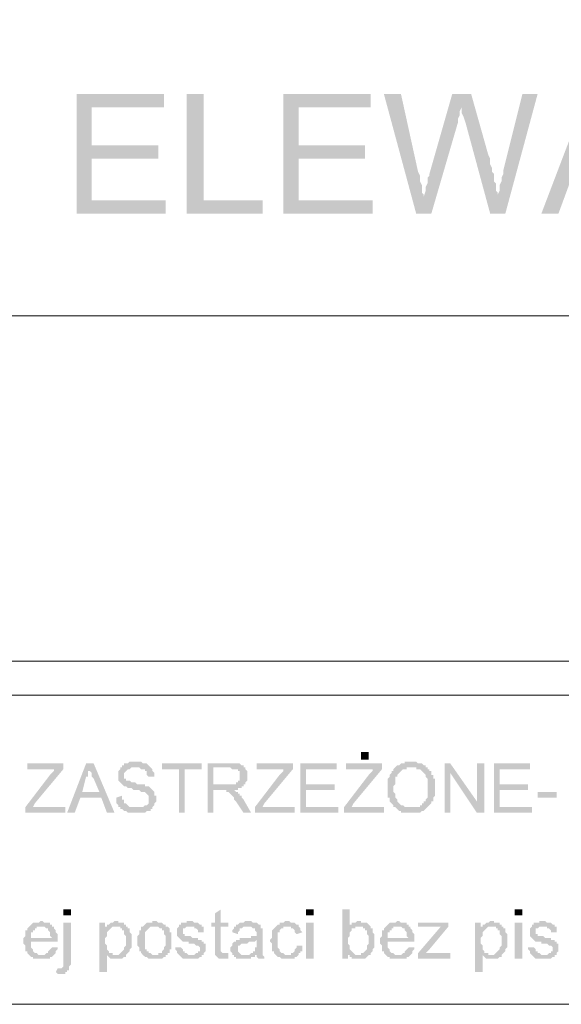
# Model space of a CAD drawing. Header units: millimetres. Extents: x -14047 to 49934, y -21523 to 14989.
# Tile 424 of 580: x 22576 to 22697, y 11552 to 11772. Entities that reach past the tile are written whole.
import ezdxf

# ---------------------------------------------------------------- set-up
doc = ezdxf.new("R2010")
doc.units = ezdxf.units.MM
doc.layers.add('C00-00-00', color=7, linetype='Continuous')

msp = doc.modelspace()

# ---------------------------------------------------------------- hatches: boundary and pattern name
at = {"layer": 'C00-00-00'}
h = msp.add_hatch(color=256, dxfattribs=at)
h.dxf.hatch_style = 2
h.paths.add_polyline_path([(22608.183, 11755.508), (22588.71, 11755.508), (22588.71, 11728.838), (22608.606, 11728.838), (22608.606, 11731.801), (22592.096, 11731.801), (22592.096, 11741.114), (22606.913, 11741.114), (22606.913, 11744.078), (22592.096, 11744.078), (22592.096, 11752.544), (22608.183, 11752.544)])
h = msp.add_hatch(color=256, dxfattribs=at)
h.dxf.hatch_style = 2
h.paths.add_polyline_path([(22617.073, 11755.508), (22613.263, 11755.508), (22613.263, 11728.838), (22630.196, 11728.838), (22630.196, 11731.801), (22617.073, 11731.801)])
h = msp.add_hatch(color=256, dxfattribs=at)
h.dxf.hatch_style = 2
h.paths.add_polyline_path([(22654.326, 11755.508), (22634.853, 11755.508), (22634.853, 11728.838), (22654.75, 11728.838), (22654.75, 11731.801), (22638.24, 11731.801), (22638.24, 11741.114), (22653.056, 11741.114), (22653.056, 11744.078), (22638.24, 11744.078), (22638.24, 11752.544), (22654.326, 11752.544)])
h = msp.add_hatch(color=256, dxfattribs=at)
h.dxf.hatch_style = 2
h.paths.add_polyline_path([(22661.1, 11755.508), (22657.29, 11755.508), (22664.486, 11728.838), (22666.18, 11732.648), (22666.18, 11733.071), (22665.756, 11733.494), (22665.756, 11735.188), (22665.333, 11736.034), (22665.333, 11737.304), (22664.91, 11738.151)])
h = msp.add_hatch(color=256, dxfattribs=at)
h.dxf.hatch_style = 2
h.paths.add_polyline_path([(22676.763, 11755.508), (22672.53, 11755.508), (22667.45, 11737.728), (22667.45, 11737.304), (22667.026, 11736.881), (22667.026, 11735.611), (22666.603, 11734.764), (22666.603, 11733.918), (22666.18, 11732.648), (22664.486, 11728.838), (22667.873, 11728.838), (22673.8, 11749.158), (22673.8, 11750.004), (22674.223, 11750.851), (22674.223, 11751.698), (22674.646, 11752.544)])
h = msp.add_hatch(color=256, dxfattribs=at)
h.dxf.hatch_style = 2
h.paths.add_polyline_path([(22676.763, 11755.508), (22674.646, 11752.544), (22674.646, 11751.274), (22675.07, 11750.428), (22675.493, 11749.158), (22680.996, 11728.838), (22682.69, 11732.648), (22682.69, 11733.494), (22682.266, 11733.918), (22682.266, 11735.611), (22681.843, 11736.034), (22681.843, 11737.728), (22681.42, 11738.151), (22681.42, 11738.998), (22680.996, 11739.844), (22680.996, 11741.114), (22680.573, 11741.961)])
h = msp.add_hatch(color=256, dxfattribs=at)
h.dxf.hatch_style = 2
h.paths.add_polyline_path([(22691.58, 11755.508), (22688.193, 11755.508), (22683.96, 11738.574), (22683.96, 11737.728), (22683.536, 11736.881), (22683.536, 11736.034), (22683.113, 11735.188), (22683.113, 11733.918), (22682.69, 11733.071), (22682.69, 11732.648), (22680.996, 11728.838), (22684.383, 11728.838)])
h = msp.add_hatch(color=256, dxfattribs=at)
h.dxf.hatch_style = 2
h.paths.add_polyline_path([(22706.396, 11755.508), (22702.586, 11755.508), (22692.426, 11728.838), (22696.236, 11728.838), (22699.2, 11736.881), (22710.206, 11736.881), (22700.046, 11739.844), (22703.01, 11747.888), (22703.433, 11748.311), (22703.433, 11749.158), (22703.856, 11750.004), (22703.856, 11750.851), (22704.28, 11751.274), (22704.28, 11752.968)])
h = msp.add_hatch(color=256, dxfattribs=at)
h.dxf.hatch_style = 2
h.paths.add_polyline_path([(22652.21, 11608.611), (22652.21, 11606.918), (22653.903, 11606.918), (22653.903, 11608.611)])
h = msp.add_hatch(color=256, dxfattribs=at)
h.dxf.hatch_style = 2
h.paths.add_polyline_path([(22601.833, 11606.494), (22600.563, 11606.494), (22600.14, 11606.071), (22599.293, 11606.071), (22599.293, 11605.648), (22598.87, 11605.648), (22598.87, 11605.224), (22598.446, 11605.224), (22598.446, 11604.801), (22598.023, 11604.378), (22598.023, 11603.531), (22598.023, 11602.684), (22598.023, 11602.261), (22598.446, 11601.838), (22598.87, 11601.414), (22599.293, 11600.991), (22599.716, 11600.991), (22600.14, 11600.568), (22600.986, 11600.568), (22601.41, 11600.144), (22602.68, 11600.144), (22603.103, 11599.721), (22603.95, 11599.721), (22604.373, 11599.298), (22604.796, 11598.874), (22604.796, 11598.028), (22604.796, 11597.604), (22604.796, 11597.181), (22604.373, 11596.758), (22603.95, 11596.758), (22603.526, 11596.334), (22598.446, 11596.334), (22598.446, 11595.911), (22598.87, 11595.911), (22599.293, 11595.488), (22599.716, 11595.488), (22600.14, 11595.064), (22603.95, 11595.064), (22604.373, 11595.488), (22605.22, 11595.488), (22605.22, 11595.911), (22605.643, 11595.911), (22605.643, 11596.334), (22606.066, 11596.758), (22606.066, 11597.181), (22606.49, 11597.604), (22606.49, 11598.028), (22606.49, 11598.874), (22606.066, 11598.874), (22606.066, 11599.721), (22605.643, 11600.144), (22605.22, 11600.568), (22604.796, 11600.991), (22603.95, 11600.991), (22603.95, 11601.414), (22602.256, 11601.414), (22601.833, 11601.838), (22600.986, 11601.838), (22600.563, 11602.261), (22599.716, 11602.261), (22599.716, 11602.684), (22599.293, 11602.684), (22599.293, 11603.531), (22599.293, 11603.954), (22599.716, 11604.378), (22600.14, 11604.801), (22600.563, 11604.801), (22600.986, 11605.224), (22605.22, 11605.224), (22604.796, 11605.648), (22604.373, 11606.071), (22603.526, 11606.071), (22603.103, 11606.494), (22602.256, 11606.494)])
h = msp.add_hatch(color=256, dxfattribs=at)
h.dxf.hatch_style = 2
h.paths.add_polyline_path([(22663.216, 11606.494), (22661.946, 11606.494), (22661.946, 11606.071), (22661.1, 11606.071), (22660.676, 11605.648), (22660.253, 11605.648), (22659.83, 11605.224), (22664.486, 11605.224), (22664.486, 11604.801), (22665.333, 11604.801), (22665.756, 11604.378), (22666.18, 11603.954), (22666.603, 11603.531), (22666.603, 11603.108), (22667.026, 11602.684), (22667.026, 11601.838), (22667.026, 11600.568), (22667.026, 11598.874), (22667.026, 11598.451), (22666.603, 11598.028), (22666.603, 11597.604), (22666.18, 11597.604), (22666.18, 11597.181), (22665.756, 11597.181), (22665.756, 11596.758), (22665.333, 11596.758), (22665.333, 11596.334), (22663.216, 11596.334), (22660.253, 11595.911), (22660.676, 11595.488), (22661.1, 11595.488), (22661.1, 11595.064), (22665.333, 11595.064), (22665.756, 11595.488), (22666.18, 11595.488), (22666.603, 11595.911), (22667.026, 11596.334), (22667.45, 11596.758), (22667.873, 11597.181), (22667.873, 11597.604), (22668.296, 11597.604), (22668.296, 11598.028), (22668.296, 11598.451), (22668.72, 11598.874), (22668.72, 11600.144), (22668.72, 11600.568), (22668.72, 11601.838), (22668.72, 11602.684), (22668.296, 11602.684), (22668.296, 11603.531), (22667.873, 11603.531), (22667.873, 11604.378), (22667.45, 11604.378), (22667.45, 11604.801), (22667.026, 11604.801), (22667.026, 11605.224), (22666.603, 11605.224), (22666.603, 11605.648), (22666.18, 11605.648), (22665.756, 11606.071), (22664.91, 11606.071), (22664.486, 11606.494), (22663.64, 11606.494)])
h = msp.add_hatch(color=256, dxfattribs=at)
h.dxf.hatch_style = 2
h.paths.add_polyline_path([(22585.746, 11606.071), (22577.703, 11606.071), (22577.703, 11604.801), (22584.053, 11604.801), (22583.63, 11604.801), (22583.63, 11604.378), (22583.206, 11603.954), (22582.783, 11603.531), (22577.28, 11596.334), (22577.28, 11595.064), (22586.17, 11595.064), (22586.17, 11596.334), (22578.973, 11596.334), (22579.396, 11597.181), (22585.746, 11604.801)])
h = msp.add_hatch(color=256, dxfattribs=at)
h.dxf.hatch_style = 2
h.paths.add_polyline_path([(22592.52, 11606.071), (22590.826, 11606.071), (22586.593, 11595.064), (22588.286, 11595.064), (22589.556, 11598.451), (22594.213, 11598.451), (22589.98, 11599.721), (22590.826, 11603.108), (22591.25, 11603.108), (22591.25, 11604.378), (22591.673, 11604.378), (22591.673, 11605.224)])
h = msp.add_hatch(color=256, dxfattribs=at)
h.dxf.hatch_style = 2
h.paths.add_polyline_path([(22592.52, 11606.071), (22591.673, 11605.224), (22591.673, 11604.801), (22591.673, 11604.378), (22592.096, 11603.954), (22592.096, 11603.108), (22592.52, 11602.684), (22593.79, 11599.721), (22589.98, 11599.721), (22594.213, 11598.451), (22595.483, 11595.064), (22597.176, 11595.064)])
h = msp.add_hatch(color=256, dxfattribs=at)
h.dxf.hatch_style = 2
h.paths.add_polyline_path([(22605.22, 11605.224), (22601.833, 11605.224), (22602.68, 11605.224), (22603.103, 11604.801), (22603.95, 11604.801), (22603.95, 11604.378), (22604.373, 11604.378), (22604.373, 11603.531), (22604.796, 11603.108), (22606.066, 11603.108), (22606.066, 11603.954), (22605.643, 11604.378), (22605.643, 11604.801)])
h = msp.add_hatch(color=256, dxfattribs=at)
h.dxf.hatch_style = 2
h.paths.add_polyline_path([(22616.65, 11606.071), (22607.76, 11606.071), (22607.76, 11604.801), (22611.57, 11604.801), (22611.57, 11595.064), (22612.84, 11595.064), (22612.84, 11604.801), (22616.65, 11604.801)])
h = msp.add_hatch(color=256, dxfattribs=at)
h.dxf.hatch_style = 2
h.paths.add_polyline_path([(22623, 11606.071), (22617.92, 11606.071), (22617.92, 11595.064), (22619.19, 11595.064), (22619.19, 11600.144), (22624.693, 11600.144), (22624.693, 11600.568), (22625.54, 11600.568), (22625.54, 11600.991), (22625.963, 11600.991), (22625.963, 11601.414), (22619.19, 11601.414), (22619.19, 11605.224), (22625.963, 11605.224), (22625.963, 11605.648), (22625.54, 11605.648), (22625.116, 11606.071), (22623.423, 11606.071)])
h = msp.add_hatch(color=256, dxfattribs=at)
h.dxf.hatch_style = 2
h.paths.add_polyline_path([(22625.963, 11605.224), (22623, 11605.224), (22623.423, 11604.801), (22624.693, 11604.801), (22624.693, 11604.378), (22625.116, 11604.378), (22625.116, 11603.954), (22625.116, 11603.108), (22625.116, 11602.684), (22625.116, 11602.261), (22624.693, 11602.261), (22624.693, 11601.838), (22624.27, 11601.838), (22624.27, 11601.414), (22619.19, 11601.414), (22626.386, 11601.414), (22626.386, 11601.838), (22626.81, 11602.261), (22626.81, 11602.684), (22626.81, 11603.954), (22626.81, 11604.378), (22626.386, 11604.801), (22626.386, 11605.224)])
h = msp.add_hatch(color=256, dxfattribs=at)
h.dxf.hatch_style = 2
h.paths.add_polyline_path([(22636.97, 11606.071), (22628.926, 11606.071), (22628.926, 11604.801), (22635.276, 11604.801), (22634.853, 11604.801), (22634.853, 11604.378), (22634.43, 11603.954), (22634.006, 11603.531), (22628.503, 11596.334), (22628.503, 11595.064), (22637.393, 11595.064), (22637.393, 11596.334), (22630.196, 11596.334), (22630.62, 11597.181), (22636.97, 11604.801)])
h = msp.add_hatch(color=256, dxfattribs=at)
h.dxf.hatch_style = 2
h.paths.add_polyline_path([(22646.706, 11606.071), (22638.663, 11606.071), (22638.663, 11595.064), (22647.13, 11595.064), (22647.13, 11596.334), (22639.933, 11596.334), (22639.933, 11600.144), (22646.283, 11600.144), (22646.283, 11601.414), (22639.933, 11601.414), (22639.933, 11604.801), (22646.706, 11604.801)])
h = msp.add_hatch(color=256, dxfattribs=at)
h.dxf.hatch_style = 2
h.paths.add_polyline_path([(22656.866, 11606.071), (22648.823, 11606.071), (22648.823, 11604.801), (22655.173, 11604.801), (22654.75, 11604.801), (22654.75, 11604.378), (22654.326, 11603.954), (22653.903, 11603.531), (22648.4, 11596.334), (22648.4, 11595.064), (22657.29, 11595.064), (22657.29, 11596.334), (22650.093, 11596.334), (22650.516, 11597.181), (22656.866, 11604.801)])
h = msp.add_hatch(color=256, dxfattribs=at)
h.dxf.hatch_style = 2
h.paths.add_polyline_path([(22659.83, 11605.224), (22659.406, 11604.801), (22659.406, 11604.378), (22658.983, 11604.378), (22658.983, 11603.954), (22658.56, 11603.531), (22658.56, 11603.108), (22658.136, 11602.684), (22658.136, 11601.414), (22658.136, 11600.568), (22658.136, 11599.298), (22658.136, 11598.451), (22658.56, 11598.451), (22658.56, 11597.604), (22658.983, 11597.181), (22659.406, 11596.758), (22659.406, 11596.334), (22659.83, 11596.334), (22660.253, 11595.911), (22663.216, 11596.334), (22661.946, 11596.334), (22661.523, 11596.758), (22661.1, 11596.758), (22660.676, 11597.181), (22660.253, 11597.604), (22660.253, 11598.028), (22659.83, 11598.451), (22659.83, 11599.298), (22659.406, 11599.721), (22659.406, 11600.991), (22659.83, 11601.414), (22659.83, 11602.684), (22659.83, 11603.108), (22660.253, 11603.108), (22660.253, 11603.531), (22660.676, 11603.954), (22661.1, 11604.378), (22661.523, 11604.801), (22662.37, 11604.801), (22662.37, 11605.224), (22663.216, 11605.224)])
h = msp.add_hatch(color=256, dxfattribs=at)
h.dxf.hatch_style = 2
h.paths.add_polyline_path([(22672.106, 11606.071), (22670.836, 11606.071), (22670.836, 11595.064), (22672.106, 11595.064), (22672.106, 11603.954)])
h = msp.add_hatch(color=256, dxfattribs=at)
h.dxf.hatch_style = 2
h.paths.add_polyline_path([(22672.106, 11606.071), (22672.106, 11603.954), (22678.033, 11595.064), (22678.033, 11597.604)])
h = msp.add_hatch(color=256, dxfattribs=at)
h.dxf.hatch_style = 2
h.paths.add_polyline_path([(22679.726, 11606.071), (22678.033, 11606.071), (22678.033, 11595.064), (22679.726, 11595.064)])
h = msp.add_hatch(color=256, dxfattribs=at)
h.dxf.hatch_style = 2
h.paths.add_polyline_path([(22689.886, 11606.071), (22681.843, 11606.071), (22681.843, 11595.064), (22690.31, 11595.064), (22690.31, 11596.334), (22683.113, 11596.334), (22683.113, 11600.144), (22689.463, 11600.144), (22689.463, 11601.414), (22683.113, 11601.414), (22683.113, 11604.801), (22689.886, 11604.801)])
h = msp.add_hatch(color=256, dxfattribs=at)
h.dxf.hatch_style = 2
h.paths.add_polyline_path([(22623.846, 11600.144), (22620.883, 11600.144), (22622.153, 11600.144), (22622.153, 11599.721), (22622.576, 11599.721), (22623, 11599.298), (22623.423, 11598.874), (22623.846, 11598.451), (22623.846, 11598.028), (22624.27, 11597.604), (22625.963, 11595.064), (22627.656, 11595.064), (22625.963, 11598.028), (22625.54, 11598.451), (22625.54, 11598.874), (22625.116, 11598.874), (22625.116, 11599.298), (22624.693, 11599.298), (22624.693, 11599.721), (22624.27, 11599.721)])
h = msp.add_hatch(color=256, dxfattribs=at)
h.dxf.hatch_style = 2
h.paths.add_polyline_path([(22691.58, 11599.721), (22691.58, 11598.451), (22695.813, 11598.451), (22695.813, 11599.721)])
h = msp.add_hatch(color=256, dxfattribs=at)
h.dxf.hatch_style = 2
h.paths.add_polyline_path([(22598.87, 11598.874), (22597.6, 11598.451), (22597.6, 11597.604), (22597.6, 11597.181), (22598.023, 11596.758), (22598.023, 11596.334), (22602.256, 11596.334), (22600.563, 11596.334), (22600.14, 11596.758), (22599.716, 11597.181), (22599.293, 11597.181), (22599.293, 11597.604), (22599.293, 11598.028), (22598.87, 11598.028), (22598.87, 11598.451)])
h = msp.add_hatch(color=256, dxfattribs=at)
h.dxf.hatch_style = 2
h.paths.add_polyline_path([(22585.746, 11573.474), (22585.746, 11572.204), (22587.44, 11572.204), (22587.44, 11573.474)])
h = msp.add_hatch(color=256, dxfattribs=at)
h.dxf.hatch_style = 2
h.paths.add_polyline_path([(22620.883, 11573.474), (22619.613, 11572.628), (22619.613, 11570.511), (22618.766, 11570.511), (22618.766, 11569.664), (22619.613, 11569.664), (22619.613, 11563.738), (22621.73, 11563.738), (22621.306, 11563.738), (22620.883, 11564.161), (22620.883, 11569.664), (22622.576, 11569.664), (22622.576, 11570.511), (22620.883, 11570.511)])
h = msp.add_hatch(color=256, dxfattribs=at)
h.dxf.hatch_style = 2
h.paths.add_polyline_path([(22639.933, 11573.474), (22639.933, 11572.204), (22641.626, 11572.204), (22641.626, 11573.474)])
h = msp.add_hatch(color=256, dxfattribs=at)
h.dxf.hatch_style = 2
h.paths.add_polyline_path([(22649.67, 11573.474), (22647.976, 11573.474), (22647.976, 11562.468), (22649.246, 11562.468), (22649.246, 11563.314), (22650.94, 11563.314), (22650.516, 11563.738), (22650.093, 11564.161), (22649.67, 11564.584), (22649.67, 11565.008), (22649.67, 11565.431), (22649.246, 11565.854), (22649.246, 11566.701), (22649.246, 11567.124), (22649.67, 11567.548), (22649.67, 11567.971), (22649.67, 11568.394), (22650.093, 11568.818), (22650.093, 11569.241), (22650.94, 11569.241), (22650.94, 11569.664), (22651.786, 11569.664), (22649.67, 11569.664)])
h = msp.add_hatch(color=256, dxfattribs=at)
h.dxf.hatch_style = 2
h.paths.add_polyline_path([(22686.5, 11573.474), (22686.5, 11572.204), (22688.193, 11572.204), (22688.193, 11573.474)])
h = msp.add_hatch(color=256, dxfattribs=at)
h.dxf.hatch_style = 2
h.paths.add_polyline_path([(22578.126, 11569.664), (22577.703, 11569.241), (22577.703, 11568.818), (22577.28, 11568.818), (22577.28, 11567.971), (22577.28, 11567.548), (22576.856, 11567.124), (22576.856, 11566.278), (22576.856, 11565.854), (22577.28, 11565.431), (22577.28, 11565.008), (22577.28, 11564.161), (22577.703, 11564.161), (22577.703, 11563.738), (22578.126, 11563.314), (22581.09, 11563.314), (22580.243, 11563.314), (22579.82, 11563.738), (22579.396, 11563.738), (22578.973, 11564.161), (22578.973, 11564.584), (22578.55, 11565.008), (22578.55, 11566.278), (22584.476, 11566.278), (22584.476, 11566.701), (22584.476, 11567.124), (22578.55, 11567.124), (22578.55, 11567.548), (22578.55, 11568.394), (22578.973, 11568.394), (22578.973, 11568.818), (22579.396, 11568.818), (22579.396, 11569.241), (22579.82, 11569.241), (22579.82, 11569.664), (22580.666, 11569.664)])
h = msp.add_hatch(color=256, dxfattribs=at)
h.dxf.hatch_style = 2
h.paths.add_polyline_path([(22580.666, 11570.934), (22580.243, 11570.511), (22578.973, 11570.511), (22578.55, 11570.088), (22578.126, 11569.664), (22581.513, 11569.664), (22581.936, 11569.241), (22582.36, 11569.241), (22582.36, 11568.818), (22582.783, 11568.394), (22582.783, 11567.548), (22583.206, 11567.124), (22578.55, 11567.124), (22584.476, 11567.124), (22584.476, 11567.971), (22584.053, 11568.394), (22584.053, 11568.818), (22583.63, 11569.241), (22583.63, 11569.664), (22583.206, 11569.664), (22583.206, 11570.088), (22582.783, 11570.088), (22582.783, 11570.511), (22581.513, 11570.511), (22581.09, 11570.934)])
h = msp.add_hatch(color=256, dxfattribs=at)
h.dxf.hatch_style = 2
h.paths.add_polyline_path([(22587.44, 11570.511), (22585.746, 11570.511), (22585.746, 11561.198), (22585.746, 11560.774), (22585.323, 11560.351), (22584.9, 11560.351), (22587.016, 11560.351), (22587.016, 11560.774), (22587.44, 11561.198), (22587.44, 11562.044)])
h = msp.add_hatch(color=256, dxfattribs=at)
h.dxf.hatch_style = 2
h.paths.add_polyline_path([(22595.06, 11570.511), (22593.79, 11570.511), (22593.79, 11559.504), (22595.483, 11559.504), (22595.483, 11563.314), (22597.6, 11563.314), (22596.753, 11563.314), (22596.753, 11563.738), (22595.906, 11563.738), (22595.906, 11564.161), (22595.483, 11564.584), (22595.483, 11565.008), (22595.483, 11565.431), (22595.06, 11565.854), (22595.06, 11566.278), (22595.06, 11567.124), (22595.483, 11567.548), (22595.483, 11567.971), (22595.483, 11568.394), (22595.906, 11568.818), (22596.33, 11569.241), (22596.753, 11569.664), (22595.06, 11569.664)])
h = msp.add_hatch(color=256, dxfattribs=at)
h.dxf.hatch_style = 2
h.paths.add_polyline_path([(22595.483, 11569.664), (22595.06, 11569.664), (22597.6, 11569.664)])
h = msp.add_hatch(color=256, dxfattribs=at)
h.dxf.hatch_style = 2
h.paths.add_polyline_path([(22597.6, 11570.934), (22597.176, 11570.934), (22596.753, 11570.511), (22596.33, 11570.511), (22595.906, 11570.088), (22595.483, 11570.088), (22595.483, 11569.664), (22598.446, 11569.664), (22598.446, 11569.241), (22598.87, 11569.241), (22598.87, 11568.818), (22599.293, 11568.818), (22599.293, 11568.394), (22599.293, 11567.971), (22599.716, 11567.548), (22599.716, 11567.124), (22599.716, 11566.701), (22599.716, 11565.431), (22599.293, 11565.008), (22599.293, 11564.584), (22598.87, 11564.161), (22598.446, 11563.738), (22598.023, 11563.314), (22595.483, 11563.314), (22595.906, 11562.891), (22596.33, 11562.468), (22598.87, 11562.468), (22599.293, 11562.891), (22599.716, 11562.891), (22599.716, 11563.314), (22600.14, 11563.738), (22600.563, 11564.161), (22600.563, 11564.584), (22600.986, 11565.008), (22600.986, 11565.431), (22600.986, 11566.701), (22600.986, 11567.124), (22600.986, 11567.971), (22600.563, 11568.394), (22600.563, 11568.818), (22600.563, 11569.241), (22600.14, 11569.241), (22600.14, 11569.664), (22599.716, 11569.664), (22599.716, 11570.088), (22599.293, 11570.088), (22599.293, 11570.511), (22598.023, 11570.511), (22598.023, 11570.934)])
h = msp.add_hatch(color=256, dxfattribs=at)
h.dxf.hatch_style = 2
h.paths.add_polyline_path([(22603.526, 11569.664), (22603.103, 11569.664), (22603.103, 11568.818), (22602.68, 11568.818), (22602.68, 11568.394), (22602.68, 11567.971), (22602.256, 11567.548), (22602.256, 11566.701), (22602.256, 11566.278), (22602.256, 11565.431), (22602.68, 11565.008), (22602.68, 11564.161), (22603.103, 11564.161), (22603.103, 11563.738), (22603.526, 11563.314), (22606.066, 11563.314), (22605.643, 11563.314), (22605.22, 11563.738), (22604.796, 11563.738), (22604.796, 11564.161), (22604.373, 11564.161), (22604.373, 11564.584), (22603.95, 11564.584), (22603.95, 11565.008), (22603.95, 11566.701), (22603.95, 11567.124), (22603.95, 11567.971), (22603.95, 11568.394), (22604.373, 11568.818), (22604.796, 11569.241), (22605.22, 11569.664), (22606.066, 11569.664)])
h = msp.add_hatch(color=256, dxfattribs=at)
h.dxf.hatch_style = 2
h.paths.add_polyline_path([(22606.066, 11570.934), (22605.643, 11570.934), (22605.643, 11570.511), (22604.373, 11570.511), (22603.95, 11570.088), (22603.526, 11569.664), (22606.913, 11569.664), (22607.336, 11569.241), (22607.76, 11569.241), (22607.76, 11568.818), (22608.183, 11568.818), (22608.183, 11567.971), (22608.606, 11567.548), (22608.606, 11567.124), (22608.606, 11566.701), (22608.606, 11565.431), (22608.183, 11565.008), (22608.183, 11564.584), (22607.76, 11564.161), (22607.76, 11563.738), (22606.913, 11563.738), (22606.913, 11563.314), (22603.526, 11563.314), (22603.95, 11562.891), (22604.373, 11562.891), (22604.796, 11562.468), (22607.76, 11562.468), (22608.183, 11562.891), (22608.606, 11562.891), (22608.606, 11563.314), (22609.03, 11563.314), (22609.03, 11563.738), (22609.453, 11563.738), (22609.453, 11564.161), (22609.453, 11564.584), (22609.876, 11564.584), (22609.876, 11565.431), (22609.876, 11566.701), (22609.876, 11568.394), (22609.453, 11568.394), (22609.453, 11568.818), (22609.453, 11569.241), (22609.03, 11569.664), (22608.606, 11569.664), (22608.606, 11570.088), (22608.183, 11570.088), (22607.76, 11570.511), (22606.913, 11570.511), (22606.49, 11570.934)])
h = msp.add_hatch(color=256, dxfattribs=at)
h.dxf.hatch_style = 2
h.paths.add_polyline_path([(22611.57, 11569.664), (22611.146, 11569.241), (22611.146, 11568.394), (22611.146, 11567.548), (22611.57, 11567.124), (22611.993, 11566.701), (22612.416, 11566.278), (22613.686, 11566.278), (22613.686, 11565.854), (22614.956, 11565.854), (22615.38, 11565.431), (22615.803, 11565.431), (22616.226, 11565.008), (22616.226, 11564.584), (22616.226, 11564.161), (22615.803, 11564.161), (22615.803, 11563.738), (22615.38, 11563.738), (22614.956, 11563.314), (22611.57, 11563.314), (22611.993, 11562.891), (22612.416, 11562.468), (22615.803, 11562.468), (22616.226, 11562.891), (22616.65, 11562.891), (22616.65, 11563.314), (22617.073, 11563.314), (22617.073, 11563.738), (22617.496, 11564.161), (22617.496, 11565.008), (22617.496, 11565.854), (22617.073, 11565.854), (22617.073, 11566.278), (22616.65, 11566.278), (22616.65, 11566.701), (22615.803, 11566.701), (22615.803, 11567.124), (22614.533, 11567.124), (22614.11, 11567.548), (22612.84, 11567.548), (22612.84, 11567.971), (22612.416, 11567.971), (22612.416, 11568.394), (22612.416, 11569.241), (22612.84, 11569.241), (22613.263, 11569.664), (22614.11, 11569.664)])
h = msp.add_hatch(color=256, dxfattribs=at)
h.dxf.hatch_style = 2
h.paths.add_polyline_path([(22614.11, 11570.934), (22613.263, 11570.934), (22613.263, 11570.511), (22611.993, 11570.511), (22611.993, 11570.088), (22611.57, 11570.088), (22611.57, 11569.664), (22614.956, 11569.664), (22614.956, 11569.241), (22615.38, 11569.241), (22615.803, 11568.818), (22615.803, 11568.394), (22617.073, 11568.394), (22617.073, 11568.818), (22617.073, 11569.664), (22616.65, 11569.664), (22616.65, 11570.088), (22616.226, 11570.088), (22615.803, 11570.511), (22614.956, 11570.511), (22614.533, 11570.934)])
h = msp.add_hatch(color=256, dxfattribs=at)
h.dxf.hatch_style = 2
h.paths.add_polyline_path([(22623.846, 11569.664), (22623.846, 11569.241), (22623.423, 11568.818), (22623.423, 11568.394), (22624.693, 11567.971), (22624.693, 11568.394), (22625.116, 11568.818), (22625.116, 11569.241), (22625.54, 11569.241), (22625.963, 11569.664), (22626.81, 11569.664)])
h = msp.add_hatch(color=256, dxfattribs=at)
h.dxf.hatch_style = 2
h.paths.add_polyline_path([(22627.233, 11570.934), (22626.386, 11570.934), (22625.963, 11570.511), (22625.116, 11570.511), (22624.693, 11570.088), (22624.27, 11570.088), (22624.27, 11569.664), (22623.846, 11569.664), (22627.656, 11569.664), (22628.08, 11569.241), (22628.503, 11569.241), (22628.503, 11568.818), (22628.926, 11568.394), (22628.926, 11567.971), (22628.926, 11567.548), (22627.656, 11567.548), (22627.656, 11567.124), (22625.116, 11567.124), (22625.116, 11566.701), (22624.27, 11566.701), (22628.926, 11566.701), (22628.926, 11565.854), (22628.926, 11565.008), (22628.503, 11565.008), (22628.503, 11564.584), (22628.503, 11564.161), (22628.08, 11564.161), (22628.08, 11563.738), (22627.656, 11563.738), (22627.233, 11563.314), (22628.926, 11563.314), (22628.926, 11562.891), (22629.35, 11562.468), (22630.62, 11562.468), (22630.62, 11562.891), (22630.196, 11563.314), (22630.196, 11563.738), (22630.196, 11564.161), (22630.196, 11567.548), (22630.196, 11568.818), (22630.196, 11569.241), (22629.773, 11569.241), (22629.773, 11570.088), (22629.35, 11570.088), (22628.926, 11570.511), (22628.08, 11570.511), (22627.656, 11570.934)])
h = msp.add_hatch(color=256, dxfattribs=at)
h.dxf.hatch_style = 2
h.paths.add_polyline_path([(22635.7, 11570.934), (22635.276, 11570.934), (22634.853, 11570.511), (22634.006, 11570.511), (22634.006, 11570.088), (22633.583, 11570.088), (22633.16, 11569.664), (22632.736, 11569.241), (22632.313, 11568.818), (22632.313, 11567.971), (22632.313, 11567.124), (22631.89, 11566.701), (22631.89, 11566.278), (22632.313, 11565.854), (22632.313, 11565.008), (22632.313, 11564.161), (22632.736, 11564.161), (22632.736, 11563.738), (22633.16, 11563.314), (22635.7, 11563.314), (22635.276, 11563.314), (22634.853, 11563.738), (22634.43, 11563.738), (22634.006, 11564.161), (22634.006, 11564.584), (22633.583, 11565.008), (22633.583, 11566.701), (22633.583, 11567.124), (22633.583, 11568.394), (22634.006, 11568.394), (22634.006, 11568.818), (22634.43, 11569.241), (22634.853, 11569.241), (22634.853, 11569.664), (22638.24, 11569.664), (22638.24, 11570.088), (22637.816, 11570.088), (22637.393, 11570.511), (22636.546, 11570.511), (22636.123, 11570.934)])
h = msp.add_hatch(color=256, dxfattribs=at)
h.dxf.hatch_style = 2
h.paths.add_polyline_path([(22638.24, 11569.664), (22635.7, 11569.664), (22636.546, 11569.664), (22636.546, 11569.241), (22636.97, 11569.241), (22637.393, 11568.818), (22637.393, 11568.394), (22637.816, 11567.971), (22639.086, 11568.394), (22638.663, 11568.818), (22638.663, 11569.241)])
h = msp.add_hatch(color=256, dxfattribs=at)
h.dxf.hatch_style = 2
h.paths.add_polyline_path([(22639.933, 11570.511), (22639.933, 11562.468), (22641.626, 11562.468), (22641.626, 11570.511)])
h = msp.add_hatch(color=256, dxfattribs=at)
h.dxf.hatch_style = 2
h.paths.add_polyline_path([(22651.786, 11570.934), (22651.363, 11570.934), (22650.94, 11570.511), (22650.093, 11570.511), (22650.093, 11570.088), (22649.67, 11570.088), (22649.67, 11569.664), (22652.633, 11569.664), (22652.633, 11569.241), (22653.056, 11569.241), (22653.056, 11568.818), (22653.48, 11568.818), (22653.48, 11568.394), (22653.48, 11567.971), (22653.903, 11567.548), (22653.903, 11567.124), (22653.903, 11566.701), (22653.903, 11565.854), (22653.48, 11565.431), (22653.48, 11565.008), (22653.48, 11564.584), (22653.056, 11564.161), (22652.633, 11563.738), (22652.21, 11563.738), (22652.21, 11563.314), (22649.67, 11563.314), (22649.67, 11562.891), (22650.093, 11562.891), (22650.093, 11562.468), (22653.056, 11562.468), (22653.48, 11562.891), (22653.903, 11563.314), (22654.326, 11563.314), (22654.326, 11563.738), (22654.75, 11564.161), (22654.75, 11564.584), (22655.173, 11565.008), (22655.173, 11565.431), (22655.173, 11566.701), (22655.173, 11567.548), (22655.173, 11567.971), (22654.75, 11568.394), (22654.75, 11569.241), (22654.326, 11569.241), (22654.326, 11569.664), (22653.903, 11570.088), (22653.48, 11570.511), (22652.21, 11570.511), (22652.21, 11570.934)])
h = msp.add_hatch(color=256, dxfattribs=at)
h.dxf.hatch_style = 2
h.paths.add_polyline_path([(22657.713, 11569.664), (22657.29, 11569.241), (22657.29, 11568.818), (22656.866, 11568.818), (22656.866, 11567.971), (22656.866, 11567.548), (22656.443, 11567.124), (22656.443, 11566.278), (22656.443, 11565.854), (22656.866, 11565.431), (22656.866, 11565.008), (22656.866, 11564.161), (22657.29, 11564.161), (22657.29, 11563.738), (22657.713, 11563.314), (22660.676, 11563.314), (22659.83, 11563.314), (22659.406, 11563.738), (22658.983, 11563.738), (22658.56, 11564.161), (22658.56, 11564.584), (22658.136, 11565.008), (22658.136, 11566.278), (22664.063, 11566.278), (22664.063, 11566.701), (22664.063, 11567.124), (22658.136, 11567.124), (22658.136, 11567.548), (22658.136, 11568.394), (22658.56, 11568.394), (22658.56, 11568.818), (22658.983, 11568.818), (22658.983, 11569.241), (22659.406, 11569.241), (22659.406, 11569.664), (22660.253, 11569.664)])
h = msp.add_hatch(color=256, dxfattribs=at)
h.dxf.hatch_style = 2
h.paths.add_polyline_path([(22660.253, 11570.934), (22659.83, 11570.511), (22658.56, 11570.511), (22658.136, 11570.088), (22657.713, 11569.664), (22661.1, 11569.664), (22661.523, 11569.241), (22661.946, 11569.241), (22661.946, 11568.818), (22662.37, 11568.394), (22662.37, 11567.548), (22662.793, 11567.124), (22658.136, 11567.124), (22664.063, 11567.124), (22664.063, 11567.971), (22663.64, 11568.394), (22663.64, 11568.818), (22663.216, 11569.241), (22663.216, 11569.664), (22662.793, 11569.664), (22662.793, 11570.088), (22662.37, 11570.088), (22662.37, 11570.511), (22661.1, 11570.511), (22660.676, 11570.934)])
h = msp.add_hatch(color=256, dxfattribs=at)
h.dxf.hatch_style = 2
h.paths.add_polyline_path([(22671.683, 11570.511), (22664.91, 11570.511), (22664.91, 11569.664), (22671.683, 11569.664)])
h = msp.add_hatch(color=256, dxfattribs=at)
h.dxf.hatch_style = 2
h.paths.add_polyline_path([(22671.683, 11569.664), (22669.99, 11569.664), (22664.91, 11563.738), (22664.91, 11562.468), (22666.603, 11563.738), (22667.45, 11564.584)])
h = msp.add_hatch(color=256, dxfattribs=at)
h.dxf.hatch_style = 2
h.paths.add_polyline_path([(22678.88, 11570.511), (22677.61, 11570.511), (22677.61, 11559.504), (22679.303, 11559.504), (22679.303, 11563.314), (22681.42, 11563.314), (22680.573, 11563.314), (22680.573, 11563.738), (22679.726, 11563.738), (22679.726, 11564.161), (22679.303, 11564.584), (22679.303, 11565.008), (22679.303, 11565.431), (22678.88, 11565.854), (22678.88, 11566.278), (22678.88, 11567.124), (22679.303, 11567.548), (22679.303, 11567.971), (22679.303, 11568.394), (22679.726, 11568.818), (22680.15, 11569.241), (22680.573, 11569.664), (22678.88, 11569.664)])
h = msp.add_hatch(color=256, dxfattribs=at)
h.dxf.hatch_style = 2
h.paths.add_polyline_path([(22679.303, 11569.664), (22678.88, 11569.664), (22681.42, 11569.664)])
h = msp.add_hatch(color=256, dxfattribs=at)
h.dxf.hatch_style = 2
h.paths.add_polyline_path([(22681.42, 11570.934), (22680.996, 11570.934), (22680.573, 11570.511), (22680.15, 11570.511), (22679.726, 11570.088), (22679.303, 11570.088), (22679.303, 11569.664), (22682.266, 11569.664), (22682.266, 11569.241), (22682.69, 11569.241), (22682.69, 11568.818), (22683.113, 11568.818), (22683.113, 11568.394), (22683.113, 11567.971), (22683.536, 11567.548), (22683.536, 11567.124), (22683.536, 11566.701), (22683.536, 11565.431), (22683.113, 11565.008), (22683.113, 11564.584), (22682.69, 11564.161), (22682.266, 11563.738), (22681.843, 11563.314), (22679.303, 11563.314), (22679.726, 11562.891), (22680.15, 11562.468), (22682.69, 11562.468), (22683.113, 11562.891), (22683.536, 11562.891), (22683.536, 11563.314), (22683.96, 11563.738), (22684.383, 11564.161), (22684.383, 11564.584), (22684.806, 11565.008), (22684.806, 11565.431), (22684.806, 11566.701), (22684.806, 11567.124), (22684.806, 11567.971), (22684.383, 11568.394), (22684.383, 11568.818), (22684.383, 11569.241), (22683.96, 11569.241), (22683.96, 11569.664), (22683.536, 11569.664), (22683.536, 11570.088), (22683.113, 11570.088), (22683.113, 11570.511), (22681.843, 11570.511), (22681.843, 11570.934)])
h = msp.add_hatch(color=256, dxfattribs=at)
h.dxf.hatch_style = 2
h.paths.add_polyline_path([(22686.5, 11570.511), (22686.5, 11562.468), (22688.193, 11562.468), (22688.193, 11570.511)])
h = msp.add_hatch(color=256, dxfattribs=at)
h.dxf.hatch_style = 2
h.paths.add_polyline_path([(22690.31, 11569.664), (22689.886, 11569.241), (22689.886, 11568.394), (22689.886, 11567.548), (22690.31, 11567.124), (22690.733, 11566.701), (22691.156, 11566.278), (22692.426, 11566.278), (22692.426, 11565.854), (22693.696, 11565.854), (22694.12, 11565.431), (22694.543, 11565.431), (22694.966, 11565.008), (22694.966, 11564.584), (22694.966, 11564.161), (22694.543, 11564.161), (22694.543, 11563.738), (22694.12, 11563.738), (22693.696, 11563.314), (22690.31, 11563.314), (22690.733, 11562.891), (22691.156, 11562.468), (22694.543, 11562.468), (22694.966, 11562.891), (22695.39, 11562.891), (22695.39, 11563.314), (22695.813, 11563.314), (22695.813, 11563.738), (22696.236, 11564.161), (22696.236, 11565.008), (22696.236, 11565.854), (22695.813, 11565.854), (22695.813, 11566.278), (22695.39, 11566.278), (22695.39, 11566.701), (22694.543, 11566.701), (22694.543, 11567.124), (22693.273, 11567.124), (22692.85, 11567.548), (22691.58, 11567.548), (22691.58, 11567.971), (22691.156, 11567.971), (22691.156, 11568.394), (22691.156, 11569.241), (22691.58, 11569.241), (22692.003, 11569.664), (22692.85, 11569.664)])
h = msp.add_hatch(color=256, dxfattribs=at)
h.dxf.hatch_style = 2
h.paths.add_polyline_path([(22692.85, 11570.934), (22692.003, 11570.934), (22692.003, 11570.511), (22690.733, 11570.511), (22690.733, 11570.088), (22690.31, 11570.088), (22690.31, 11569.664), (22693.696, 11569.664), (22693.696, 11569.241), (22694.12, 11569.241), (22694.543, 11568.818), (22694.543, 11568.394), (22695.813, 11568.394), (22695.813, 11568.818), (22695.813, 11569.664), (22695.39, 11569.664), (22695.39, 11570.088), (22694.966, 11570.088), (22694.543, 11570.511), (22693.696, 11570.511), (22693.273, 11570.934)])
h = msp.add_hatch(color=256, dxfattribs=at)
h.dxf.hatch_style = 2
h.paths.add_polyline_path([(22583.206, 11565.008), (22582.783, 11564.584), (22582.36, 11564.161), (22582.36, 11563.738), (22581.936, 11563.738), (22581.513, 11563.314), (22578.126, 11563.314), (22578.55, 11562.891), (22578.973, 11562.891), (22578.973, 11562.468), (22582.783, 11562.468), (22582.783, 11562.891), (22583.206, 11562.891), (22583.63, 11563.314), (22584.053, 11563.738), (22584.053, 11564.161), (22584.476, 11564.584), (22584.476, 11565.008)])
h = msp.add_hatch(color=256, dxfattribs=at)
h.dxf.hatch_style = 2
h.paths.add_polyline_path([(22611.993, 11565.008), (22610.723, 11565.008), (22610.723, 11564.584), (22611.146, 11564.161), (22611.146, 11563.738), (22611.57, 11563.314), (22614.11, 11563.314), (22613.686, 11563.314), (22613.263, 11563.738), (22612.84, 11563.738), (22612.84, 11564.161), (22612.416, 11564.161), (22612.416, 11564.584)])
h = msp.add_hatch(color=256, dxfattribs=at)
h.dxf.hatch_style = 2
h.paths.add_polyline_path([(22624.27, 11566.701), (22624.27, 11566.278), (22623.846, 11566.278), (22623.423, 11565.854), (22623.423, 11565.431), (22623, 11565.008), (22623, 11564.584), (22623, 11564.161), (22623.423, 11563.738), (22623.423, 11563.314), (22623.846, 11563.314), (22623.846, 11562.891), (22624.27, 11562.891), (22624.27, 11562.468), (22627.656, 11562.468), (22627.656, 11562.891), (22628.503, 11562.891), (22628.503, 11563.314), (22625.54, 11563.314), (22625.116, 11563.738), (22624.693, 11564.161), (22624.693, 11564.584), (22624.693, 11565.431), (22625.116, 11565.431), (22625.54, 11565.854), (22626.81, 11565.854), (22627.233, 11566.278), (22628.503, 11566.278), (22628.926, 11566.701)])
h = msp.add_hatch(color=256, dxfattribs=at)
h.dxf.hatch_style = 2
h.paths.add_polyline_path([(22637.816, 11565.431), (22637.816, 11565.008), (22637.393, 11564.584), (22637.393, 11564.161), (22636.97, 11563.738), (22636.546, 11563.738), (22636.546, 11563.314), (22633.16, 11563.314), (22633.583, 11562.891), (22634.006, 11562.891), (22634.43, 11562.468), (22637.393, 11562.468), (22637.393, 11562.891), (22637.816, 11562.891), (22638.24, 11563.314), (22638.24, 11563.738), (22638.663, 11563.738), (22638.663, 11564.161), (22639.086, 11564.161), (22639.086, 11565.431)])
h = msp.add_hatch(color=256, dxfattribs=at)
h.dxf.hatch_style = 2
h.paths.add_polyline_path([(22662.793, 11565.008), (22662.37, 11564.584), (22661.946, 11564.161), (22661.946, 11563.738), (22661.523, 11563.738), (22661.1, 11563.314), (22657.713, 11563.314), (22658.136, 11562.891), (22658.56, 11562.891), (22658.56, 11562.468), (22662.37, 11562.468), (22662.37, 11562.891), (22662.793, 11562.891), (22663.216, 11563.314), (22663.64, 11563.738), (22663.64, 11564.161), (22664.063, 11564.584), (22664.063, 11565.008)])
h = msp.add_hatch(color=256, dxfattribs=at)
h.dxf.hatch_style = 2
h.paths.add_polyline_path([(22690.733, 11565.008), (22689.463, 11565.008), (22689.463, 11564.584), (22689.886, 11564.161), (22689.886, 11563.738), (22690.31, 11563.314), (22692.85, 11563.314), (22692.426, 11563.314), (22692.003, 11563.738), (22691.58, 11563.738), (22691.58, 11564.161), (22691.156, 11564.161), (22691.156, 11564.584)])
h = msp.add_hatch(color=256, dxfattribs=at)
h.dxf.hatch_style = 2
h.paths.add_polyline_path([(22622.576, 11563.738), (22619.613, 11563.738), (22619.613, 11563.314), (22620.036, 11562.891), (22620.46, 11562.468), (22622.576, 11562.468)])
h = msp.add_hatch(color=256, dxfattribs=at)
h.dxf.hatch_style = 2
h.paths.add_polyline_path([(22627.233, 11563.314), (22626.386, 11563.314), (22628.926, 11563.314)])
h = msp.add_hatch(color=256, dxfattribs=at)
h.dxf.hatch_style = 2
h.paths.add_polyline_path([(22650.94, 11563.314), (22649.246, 11563.314), (22651.363, 11563.314)])
h = msp.add_hatch(color=256, dxfattribs=at)
h.dxf.hatch_style = 2
h.paths.add_polyline_path([(22672.106, 11563.738), (22666.603, 11563.738), (22664.91, 11562.468), (22672.106, 11562.468)])
h = msp.add_hatch(color=256, dxfattribs=at)
h.dxf.hatch_style = 2
h.paths.add_polyline_path([(22584.476, 11560.351), (22584.053, 11559.504), (22584.476, 11559.081), (22586.17, 11559.081), (22586.17, 11559.504), (22586.593, 11559.504), (22586.593, 11559.928), (22587.016, 11559.928), (22587.016, 11560.351), (22584.9, 11560.351)])

# ---------------------------------------------------------------- linework, layer by layer
at = {"layer": 'C00-00-00', "lineweight": 0}
for points in [[(22403.29, 11552.308), (23296.1, 11552.308), (23296.1, 12325.738), (22403.29, 12325.738), (22403.29, 11552.308), (22403.29, 12264.778)], [(22410.91, 11705.978), (23288.48, 11705.978)], [(22410.91, 11628.931), (23288.48, 11628.931)], [(22403.29, 11621.311), (23296.1, 11621.311)], [(22403.29, 11552.308), (23296.1, 11552.308)]]:
    msp.add_lwpolyline(points, dxfattribs=at)

doc.saveas('drawing.dxf')
